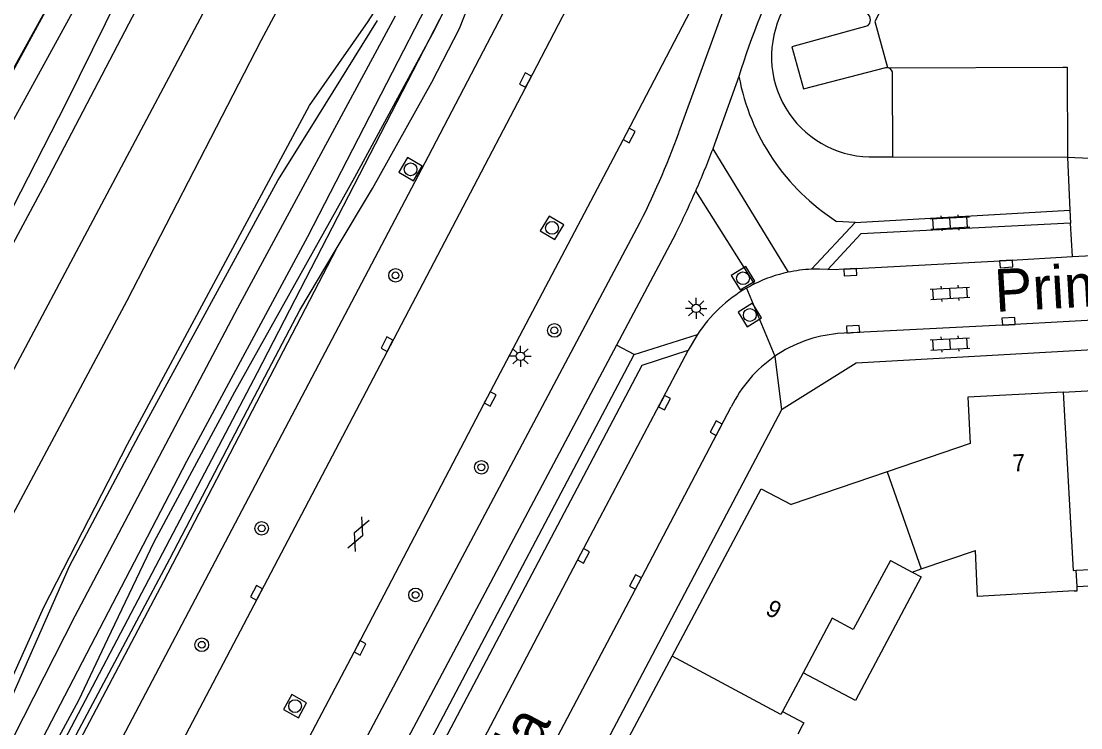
# Model space of a CAD drawing. Extents: x 136000 to 138005, y 398500 to 400500.
# Drawn here: x 137591.4 to 137653.7, y 400311.3 to 400352.9 of the extents above; entities that cross this region are included whole.
import ezdxf

# ---------------------------------------------------------------- set-up
doc = ezdxf.new("R2010")
doc.units = 0
for name, color, linetype in [('gg-afsc-geluidsscherm', 7, 'Continuous'), ('gg-afsc-hekwerk', 7, 'Continuous'), ('gg-afsc-muur', 7, 'Continuous'), ('gg-anno-huisnummerreeks BGT', 7, 'Continuous'), ('gg-anno-openbare ruimte label', 7, 'Continuous'), ('gg-aspt-spoorlijn', 7, 'Continuous'), ('gg-bbg-gedigitaliseerde bebouwing', 7, 'Continuous'), ('gg-bbg-hoofdgebouw', 7, 'Continuous'), ('gg-bbg-luifel en loopbrug', 7, 'Continuous'), ('gg-bbg-tussenscheiding', 7, 'Continuous'), ('gg-knt-BGT kruinlijn', 7, 'Continuous'), ('gg-knt-verharding', 7, 'Continuous'), ('gg-knt-verharding nz', 7, 'Continuous'), ('gg-kntw-bovenkant insteek waterloop', 7, 'Continuous'), ('gt-grn-groengrens', 7, 'Continuous'), ('gt-grn-weggrens', 7, 'Continuous'), ('gt-symb-boom', 7, 'Continuous'), ('gt-symb-gesloten verharding', 7, 'Continuous'), ('gt-symb-klinker verharding', 7, 'Continuous'), ('gt-symb-kolk', 7, 'Continuous'), ('gt-symb-lichtmast', 7, 'Continuous'), ('gt-symb-rioolschacht', 7, 'Continuous'), ('gx-grn-maaiveld', 7, 'Continuous')]:
    doc.layers.add(name, color=color, linetype=linetype)

# ---------------------------------------------------------------- blocks, each defined once
blk = doc.blocks.new('gt0-KOLK')
at = {"layer": 'gt-symb-kolk'}
blk.add_lwpolyline([(0, 0), (0.375, 0), (0.375, 0.4), (-0.375, 0.4), (-0.375, 0), (0, 0)], dxfattribs=at)
blk = doc.blocks.new('gt0-BOOM')
at = {"layer": 'gt-symb-boom'}
for radius in [0.4, 0.2]:
    blk.add_circle((0, 0), radius, dxfattribs=at)
blk = doc.blocks.new('gt0-RS')
at = {"layer": 'gt-symb-rioolschacht'}
blk.add_lwpolyline([(-0.5, -0.5), (0.5, -0.5), (0.5, 0.5), (-0.5, 0.5)], close=True, dxfattribs=at)
blk.add_circle((0, 0), 0.375, dxfattribs=at)
blk = doc.blocks.new('gt0-GESVH1')
at = {"layer": 'gt-symb-gesloten verharding'}
for p, q in [((-0.992, -0.261), (0.008, 0.239)), ((0.008, -0.261), (-0.992, 0.239)), ((0.008, 0.239), (1.008, -0.261)), ((1.008, 0.239), (0.008, -0.261))]:
    blk.add_line(p, q, dxfattribs=at)
blk = doc.blocks.new('gt0-KL1')
at = {"layer": 'gt-symb-klinker verharding'}
for p, q in [((-1.15, 0.3), (1.15, 0.3)), ((-1, -0.3), (-1, 0.3)), ((-0.5, 0.3), (-0.5, 0.45)), ((0, -0.3), (0, 0.3)), ((0.5, 0.3), (0.5, 0.45)), ((1, -0.3), (1, 0.3)), ((-1.15, -0.3), (1.15, -0.3)), ((-0.5, -0.45), (-0.5, -0.3)), ((0.5, -0.45), (0.5, -0.3))]:
    blk.add_line(p, q, dxfattribs=at)
blk = doc.blocks.new('gt0-LMAST')
at = {"layer": 'gt-symb-lichtmast'}
for p, q in [((-0.182, 0.173), (-0.447, 0.438)), ((-0.005, 0.246), (-0.005, 0.621)), ((0.172, 0.173), (0.437, 0.438)), ((-0.255, -0.004), (-0.63, -0.004)), ((-0.182, -0.181), (-0.447, -0.446)), ((-0.005, -0.254), (-0.005, -0.629)), ((0.437, -0.446), (0.172, -0.181)), ((0.245, -0.004), (0.62, -0.004))]:
    blk.add_line(p, q, dxfattribs=at)
blk.add_circle((-0.005, -0.004), 0.25, dxfattribs=at)

msp = doc.modelspace()

# ---------------------------------------------------------------- linework, layer by layer
at = {"layer": 'gg-afsc-geluidsscherm'}
msp.add_lwpolyline([(137576.77, 400278.114), (137583.672, 400290.836), (137588.512, 400299.421), (137600.162, 400321.28), (137604.728, 400330.021), (137607.79, 400335.883), (137609.931, 400339.464)], dxfattribs=at)
at = {"layer": 'gg-afsc-hekwerk'}
msp.add_lwpolyline([(137577.582, 400333.068), (137580.733, 400335.026), (137586.342, 400341.721), (137587.967, 400344.49), (137595.718, 400358.706), (137609.378, 400384.298), (137613.694, 400391.834), (137614.546, 400393.122), (137617.352, 400396.713), (137626.889, 400413.296), (137629.701, 400418.691), (137633.876, 400426.856), (137659.148, 400474.415), (137664.669, 400484.672), (137673.08, 400500)], dxfattribs=at)
at = {"layer": 'gg-afsc-muur'}
for p, q in [((137641.235, 400344.89), (137642.623, 400344.888)), ((137642.623, 400344.888), (137652.886, 400344.873))]:
    msp.add_line(p, q, dxfattribs=at)
for points in [[(137554.587, 400236.476), (137560.252, 400247.04), (137587.568, 400298.449), (137605.315, 400332.222), (137617.613, 400356.092), (137628.719, 400377.466), (137636.081, 400391.627), (137645.279, 400409.351), (137656.306, 400430.547), (137668.74, 400454.492), (137678.363, 400473.051), (137685.817, 400487.336), (137692.456, 400500)], [(137652.612, 400350.157), (137652.86, 400350.162), (137652.886, 400344.873)]]:
    msp.add_lwpolyline(points, dxfattribs=at)
msp.add_arc((137641.401, 400350.785), 5.897, 153.18612, 268.38617, dxfattribs=at)
at = {"layer": 'gg-aspt-spoorlijn'}
for points in [[(137180.276, 399557.817), (137190.513, 399577.123), (137216.83, 399627.032), (137223.229, 399638.814), (137243.016, 399676.404), (137279.168, 399744.376), (137339.688, 399858.771), (137384.54, 399942.957), (137424.377, 400018.015), (137448.175, 400062.892), (137473.598, 400111.171), (137480.612, 400124.236), (137511.513, 400182.67), (137519.303, 400197.169), (137549.499, 400254.306), (137652.966, 400449.039), (137679.974, 400500)], [(137185.594, 399559.889), (137451.439, 400061.164), (137507.991, 400167.823), (137535.597, 400219.587), (137588.607, 400319.533), (137597.649, 400336.455), (137605.519, 400351.728), (137623.003, 400384.374), (137641.233, 400419.186), (137650.164, 400435.608), (137658.805, 400451.811), (137684.39, 400500)]]:
    msp.add_lwpolyline(points, dxfattribs=at)
at = {"layer": 'gg-bbg-gedigitaliseerde bebouwing'}
for p, q in [((137644.293, 400320.68), (137647.476, 400321.766)), ((137642.485, 400321.179), (137643.764, 400320.499)), ((137643.764, 400320.499), (137644.293, 400320.68))]:
    msp.add_line(p, q, dxfattribs=at)
at = {"layer": 'gg-bbg-hoofdgebouw'}
for p, q in [((137647.163, 400328.046), (137642.303, 400326.387)), ((137642.303, 400326.387), (137636.648, 400324.457)), ((137653.394, 400320.603), (137658.799, 400320.894)), ((137653.449, 400319.655), (137653.394, 400320.603)), ((137624.506, 400305.857), (137629.668, 400315.56)), ((137637.363, 400314.575), (137636.156, 400312.306)), ((137637.303, 400311.459), (137637.043, 400310.97))]:
    msp.add_line(p, q, dxfattribs=at)
for points in [[(137652.641, 400331.073), (137658.254, 400331.38), (137658.423, 400328.294), (137660.41, 400328.403), (137660.682, 400323.085)], [(137652.641, 400331.073), (137647.027, 400330.765), (137647.163, 400328.046)], [(137629.668, 400315.56), (137634.896, 400325.389), (137636.648, 400324.457)], [(137653.281, 400319.384), (137647.611, 400319.059), (137647.476, 400321.766)], [(137642.485, 400321.179), (137640.306, 400317.115), (137639.071, 400317.784), (137637.363, 400314.575)], [(137653.281, 400319.384), (137653.464, 400319.395), (137653.449, 400319.655)], [(137636.156, 400312.306), (137637.401, 400311.644), (137637.303, 400311.459)]]:
    msp.add_lwpolyline(points, dxfattribs=at)
at = {"layer": 'gg-bbg-luifel en loopbrug'}
for points in [[(137653.449, 400319.655), (137658.85, 400319.946), (137658.799, 400320.894)], [(137643.764, 400320.499), (137644.302, 400320.213), (137640.434, 400312.942), (137637.363, 400314.575)]]:
    msp.add_lwpolyline(points, dxfattribs=at)
at = {"layer": 'gg-bbg-tussenscheiding'}
msp.add_line((137642.303, 400326.387), (137644.293, 400320.68), dxfattribs=at)
for points in [[(137652.641, 400331.073), (137653.215, 400320.593), (137653.394, 400320.603)], [(137636.156, 400312.306), (137636.06, 400312.126), (137629.668, 400315.56)]]:
    msp.add_lwpolyline(points, dxfattribs=at)
at = {"layer": 'gg-knt-BGT kruinlijn'}
for p, q in [((137600.991, 400362.098), (137594.083, 400348.074)), ((137594.083, 400348.074), (137580.379, 400321.385))]:
    msp.add_line(p, q, dxfattribs=at)
at = {"layer": 'gg-knt-verharding'}
for p, q in [((137632.419, 400352.869), (137630.049, 400346.302)), ((137642.371, 400350.137), (137642.31, 400350.149)), ((137633.59, 400349.624), (137632.066, 400345.368)), ((137642.623, 400344.888), (137642.604, 400349.776)), ((137632.066, 400345.368), (137636.478, 400338.115)), ((137652.886, 400344.873), (137653.025, 400341.765)), ((137634.495, 400337.425), (137631.053, 400342.896)), ((137640.418, 400341.048), (137653.025, 400341.765)), ((137653.025, 400341.765), (137653.06, 400340.999)), ((137637.842, 400338.292), (137640.418, 400341.048)), ((137629.863, 400340.345), (137626.404, 400333.826)), ((137627.43, 400333.286), (137631.156, 400334.454)), ((137631.156, 400334.454), (137630.615, 400333.527)), ((137592.436, 400266.902), (137627.43, 400333.286))]:
    msp.add_line(p, q, dxfattribs=at)
for points in [[(137569.486, 400257.852), (137585.637, 400288.477), (137615.361, 400344.941), (137631.25, 400375.421), (137647.342, 400406.249), (137663.706, 400437.831), (137673.33, 400456.172)], [(137676.204, 400454.68), (137675.598, 400453.526), (137652.23, 400408.737), (137636.55, 400378.543), (137625.196, 400356.965), (137621.222, 400349.314), (137613.096, 400333.796), (137598.696, 400306.361), (137590.46, 400290.877), (137581.405, 400273.619), (137574.261, 400260.047)], [(137681.946, 400451.698), (137681.257, 400450.39), (137657.91, 400405.633), (137648.923, 400388.341), (137642.218, 400375.513), (137626.959, 400346.246), (137618.807, 400330.764), (137611.156, 400316.139), (137604.399, 400303.294), (137596.211, 400287.802), (137583.356, 400263.37)], [(137641.154, 400352.602), (137636.689, 400351.369), (137637.387, 400348.884), (137642.216, 400350.144), (137642.31, 400350.149)], [(137587.508, 400264.666), (137608.767, 400305.191), (137627.62, 400340.725)], [(137653.06, 400340.999), (137640.747, 400340.368), (137638.814, 400338.282)], [(137609.931, 400339.464), (137599.785, 400319.949), (137583.734, 400289.514), (137571.21, 400265.581)], [(137638.814, 400338.282), (137638.328, 400338.301), (137637.842, 400338.292)], [(137660.081, 400335.621), (137649.437, 400335.032), (137639.388, 400334.507)], [(137626.404, 400333.826), (137609.609, 400302.17), (137590.654, 400265.924)], [(137660.294, 400333.884), (137640.478, 400332.775), (137636.087, 400330.026)], [(137595.927, 400271.969), (137627.908, 400332.657), (137630.615, 400333.527)], [(137599.066, 400265.475), (137599.373, 400266.092), (137604.611, 400276.048), (137616.326, 400298.207), (137621.707, 400308.48), (137627.691, 400319.821), (137633.136, 400330.203)], [(137636.087, 400330.026), (137606.268, 400273.438), (137602.044, 400260.082), (137602.786, 400253.63)]]:
    msp.add_lwpolyline(points, dxfattribs=at)
for centre, radius, start, end in [((137672.797, 400337.907), 43.061, 151.2174, 159.66749), ((137676.677, 400336.324), 45.093, 153.35731, 162.84589), ((137640.869, 400352.944), 0.445, 309.79393, 51.20538), ((137642.28, 400349.822), 0.328, 351.84856, 73.83021), ((137586.108, 400362.123), 46.703, 332.73099, 340.19902), ((137579.664, 400365.398), 56.1, 336.35233, 339.08105), ((137578.424, 400365.893), 57.434, 333.58751, 336.39592), ((137638.234, 400329.875), 8.425, 102.02752, 116.34394), ((137638.243, 400329.855), 8.446, 92.72346, 102.06393), ((137638.053, 400330.206), 8.048, 116.23962, 119.94422), ((137638.237, 400329.858), 8.442, 119.8417, 147.01119), ((137640.08, 400326.811), 7.727, 95.13459, 124.55218), ((137640.082, 400326.807), 7.731, 124.55039, 153.94605)]:
    msp.add_arc(centre, radius, start, end, dxfattribs=at)
at = {"layer": 'gg-knt-verharding nz'}
for p, q in [((137642.371, 400350.137), (137652.612, 400350.157)), ((137653.175, 400339.031), (137653.06, 400340.999))]:
    msp.add_line(p, q, dxfattribs=at)
for points in [[(137651.021, 400372.815), (137651.808, 400372.441), (137641.581, 400352.854), (137642.31, 400350.149)], [(137638.814, 400338.282), (137640.119, 400338.317), (137649.277, 400338.802), (137653.175, 400339.031)], [(137630.615, 400333.527), (137624.288, 400321.546), (137618.364, 400310.271), (137612.913, 400299.969), (137594.87, 400265.744)]]:
    msp.add_lwpolyline(points, dxfattribs=at)
at = {"layer": 'gg-kntw-bovenkant insteek waterloop'}
msp.add_lwpolyline([(137609.931, 400339.464), (137612.071, 400343.045), (137615.552, 400349.288), (137617.185, 400352.434), (137618.286, 400355.299)], dxfattribs=at)
at = {"layer": 'gt-grn-groengrens'}
for p, q in [((137640.418, 400341.048), (137639.329, 400341.106)), ((137627.43, 400333.286), (137626.404, 400333.826))]:
    msp.add_line(p, q, dxfattribs=at)
msp.add_arc((137646.276, 400351.979), 12.903, 190.51628, 237.42394, dxfattribs=at)
at = {"layer": 'gt-grn-weggrens'}
for p, q in [((137652.886, 400344.873), (137656.913, 400344.704)), ((137653.175, 400339.031), (137657.136, 400339.264)), ((137634.036, 400337.18), (137635.697, 400333.175)), ((137635.697, 400333.175), (137636.087, 400330.026))]:
    msp.add_line(p, q, dxfattribs=at)
at = {"layer": 'gx-grn-maaiveld'}
for points in [[(137609.378, 400384.298), (137609.644, 400383.297), (137609.743, 400381.71), (137609.698, 400381.445), (137609.053, 400380.046), (137607.884, 400377.806), (137606.661, 400375.745), (137603.659, 400371.046), (137594.873, 400354.206), (137588.963, 400343.423), (137570.869, 400309.105), (137565.674, 400299.57), (137543.804, 400258.417), (137523.614, 400221.037)], [(137609.378, 400384.298), (137595.718, 400358.706), (137586.342, 400341.721)], [(137588.705, 400301.743), (137589.568, 400303.314), (137594.815, 400312.977), (137596.528, 400316.57), (137599.244, 400322.27), (137603.974, 400331.09), (137611.036, 400343.702), (137615.699, 400352.334), (137617.857, 400356.674), (137621.123, 400362.765)], [(137523.861, 400212.395), (137527.552, 400219.693), (137530.587, 400225.723), (137531.476, 400228.189), (137532.171, 400229.587), (137533.312, 400231.545), (137535.269, 400234.239), (137541.419, 400246.586), (137542.052, 400248.987), (137542.877, 400250.863), (137545.35, 400253.727), (137554.655, 400270.626), (137569.783, 400299.806), (137574.754, 400309.927), (137574.906, 400311.24), (137575.485, 400312.7), (137576.247, 400314.036), (137577.646, 400315.307), (137578.598, 400316.766), (137592.863, 400343.344), (137599.297, 400355.698)], [(137616.197, 400355.656), (137608.244, 400340.191), (137601.138, 400326.993), (137592.712, 400310.75), (137586.417, 400299.211), (137577.111, 400281.14), (137568.212, 400263.983), (137560.124, 400248.552), (137555.181, 400239.621), (137553.333, 400236.317), (137549.073, 400228.163), (137544.479, 400219.824), (137538.993, 400209.013)], [(137532.46, 400206.432), (137537.29, 400214.161), (137538.804, 400216.814), (137541.143, 400221.717), (137552.328, 400242.084), (137553.848, 400244.448), (137555.386, 400247.834), (137557.172, 400251.512), (137558.827, 400254.154), (137563.363, 400262.641), (137568.869, 400273.318), (137579.197, 400292.499), (137585.196, 400303.318), (137586.497, 400305.164), (137587.466, 400306.856), (137590.469, 400313.325), (137592.752, 400318.429), (137597.682, 400328.011), (137608.36, 400347.905), (137611.821, 400352.844), (137612.937, 400354.608)], [(137538.659, 400209.728), (137556.104, 400242.969), (137565.944, 400262.731), (137574.844, 400279.888), (137586.688, 400302.392), (137594.607, 400317.924), (137604.15, 400336.029), (137613.422, 400353.185)], [(137536.08, 400209.856), (137540.026, 400217.179), (137542.597, 400222.944), (137543.492, 400224.781), (137545.319, 400228.242), (137550.245, 400237.042), (137553.378, 400242.331), (137556.16, 400248.015), (137557.785, 400251.566), (137559.143, 400253.992), (137562.016, 400259.991), (137569.21, 400272.812), (137573.67, 400280.622), (137581.569, 400295.852), (137588.823, 400308.513), (137594.269, 400320.839), (137598.34, 400328.524), (137606.513, 400343.513), (137608.406, 400346.547), (137612.368, 400352.9)]]:
    msp.add_lwpolyline(points, dxfattribs=at)

# ---------------------------------------------------------------- block references
at = {"layer": 'gt-symb-boom'}
for p in [(137613.419, 400337.933), (137622.749, 400334.698), (137618.46, 400326.653), (137605.554, 400323.066), (137614.597, 400319.154), (137602.038, 400316.223)]:
    msp.add_blockref('gt0-BOOM', p, dxfattribs=at)
at = {"layer": 'gt-symb-gesloten verharding', "rotation": 66.4100098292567}
msp.add_blockref('gt0-GESVH1', (137611.23, 400322.721), dxfattribs=at)
at = {"layer": 'gt-symb-klinker verharding'}
for p, rotation in [((137645.995, 400341.018), 3.1543921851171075), ((137645.995, 400336.881), 3.1543921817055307), ((137645.995, 400333.898), 3.1543921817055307)]:
    msp.add_blockref('gt0-KL1', p, dxfattribs=dict(at, rotation=rotation))
at = {"layer": 'gt-symb-kolk'}
for p, rotation in [((137621.222, 400349.314), 62.35947087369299), ((137626.959, 400346.246), -117.55032306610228), ((137649.277, 400338.802), -176.61671238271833), ((137640.119, 400338.317), -176.9631310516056), ((137640.309, 400334.565), 3.612074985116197), ((137649.437, 400335.032), 3.1543921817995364), ((137613.096, 400333.796), 62.323389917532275), ((137618.807, 400330.764), -117.77056821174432), ((137629.039, 400330.544), -117.84662218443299), ((137632.432, 400328.857), 62.28149837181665), ((137624.288, 400321.546), -117.84662218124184), ((137627.691, 400319.821), 62.15337781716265), ((137605.432, 400319.184), 62.28730984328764), ((137611.156, 400316.139), -117.6153380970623)]:
    msp.add_blockref('gt0-KOLK', p, dxfattribs=dict(at, rotation=rotation))
at = {"layer": 'gt-symb-lichtmast'}
for p in [(137631.083, 400335.997), (137620.764, 400333.178)]:
    msp.add_blockref('gt0-LMAST', p, dxfattribs=at)
at = {"layer": 'gt-symb-rioolschacht'}
for p, rotation in [((137614.304, 400344.165), -30.46264004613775), ((137622.61, 400340.724), -120.85996245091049), ((137633.827, 400337.763), -148.7415146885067), ((137634.229, 400335.602), 31.59249156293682), ((137607.52, 400312.618), 61.25815038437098)]:
    msp.add_blockref('gt0-RS', p, dxfattribs=dict(at, rotation=rotation))

# ---------------------------------------------------------------- texts
at = {"layer": 'gg-anno-huisnummerreeks BGT'}
for s, rotation, p in [('7', 3.2, (137649.692, 400326.404)), ('9', 332, (137635.083, 400318.049))]:
    msp.add_text(s, height=1, rotation=rotation, dxfattribs=at).set_placement(p)
at = {"layer": 'gg-anno-openbare ruimte label'}
for rotation, p in [(3.3, (137648.669, 400335.782)), (62.2, (137616.952, 400301.024))]:
    msp.add_text('Primella', height=2.5, rotation=rotation, dxfattribs=at).set_placement(p)

doc.saveas('drawing.dxf')
